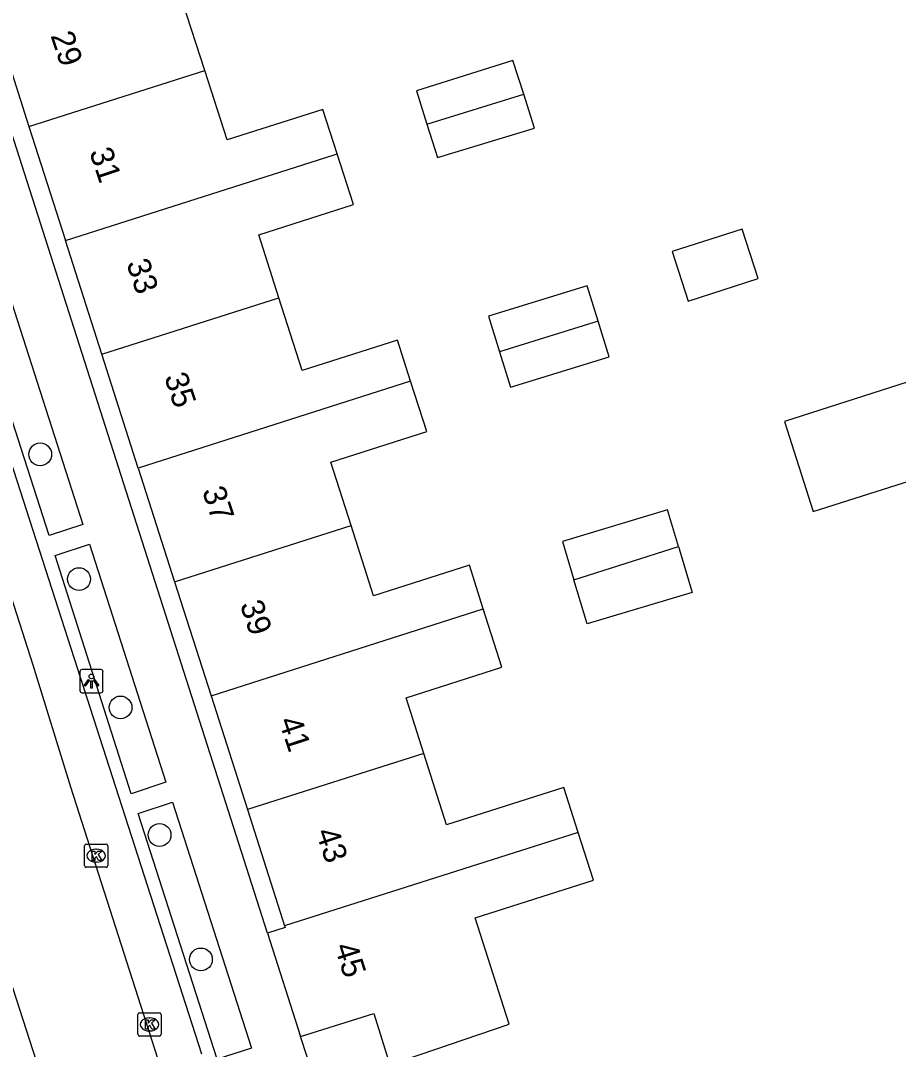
# Model space of a CAD drawing. Extents: x 159718 to 160783, y 383290 to 384030.
# Drawn here: x 160158.8 to 160196.59, y 383596.25 to 383640.55 of the extents above; entities that cross this region are included whole.
import ezdxf

# ---------------------------------------------------------------- set-up
doc = ezdxf.new("R2010")
doc.units = 0
for name, color, linetype in [('IMGEO_Boom', 7, 'Continuous'), ('IMGEO_Kolk', 7, 'Continuous'), ('IMGEO_Lichtpunt', 7, 'Continuous'), ('IMGEO_Pand', 7, 'Continuous'), ('IMGEO_Pand_nummerreeks', 7, 'Continuous'), ('IMGEO_Rijbaan_lokaal_open', 7, 'Continuous')]:
    doc.layers.add(name, color=color, linetype=linetype)

msp = doc.modelspace()

# ---------------------------------------------------------------- linework, layer by layer
at = {"layer": 'IMGEO_Boom'}
for centre in [(160159.647, 383621.873), (160161.316, 383616.501), (160163.106, 383610.975), (160164.786, 383605.483), (160166.567, 383600.126)]:
    msp.add_circle(centre, 0.489, dxfattribs=at)
at = {"layer": 'IMGEO_Kolk'}
for p, q in [((160161.556, 383604.165), (160161.556, 383605.017)), ((160161.631, 383605.091), (160162.483, 383605.091)), ((160162.557, 383605.017), (160162.557, 383604.165)), ((160162.044, 383604.871), (160162.069, 383604.871)), ((160162.067, 383604.311), (160162.042, 383604.311)), ((160162.483, 383604.091), (160161.631, 383604.091)), ((160163.852, 383596.9), (160163.852, 383597.752)), ((160163.927, 383597.826), (160164.779, 383597.826)), ((160164.34, 383597.606), (160164.365, 383597.606)), ((160164.853, 383597.752), (160164.853, 383596.9)), ((160164.363, 383597.046), (160164.338, 383597.046)), ((160164.779, 383596.826), (160163.927, 383596.826))]:
    msp.add_line(p, q, dxfattribs=at)
for points in [[(160161.556, 383604.165), (160161.556, 383605.017)], [(160161.631, 383605.091), (160162.483, 383605.091)], [(160162.557, 383605.017), (160162.557, 383604.165)], [(160161.877, 383604.791), (160162, 383604.791), (160162, 383604.64), (160162.13, 383604.791), (160162.294, 383604.791), (160162.148, 383604.64), (160162.301, 383604.391), (160162.149, 383604.391), (160162.064, 383604.555), (160162, 383604.488), (160162, 383604.391), (160161.877, 383604.391), (160161.877, 383604.791)], [(160162.483, 383604.091), (160161.631, 383604.091)], [(160163.852, 383596.9), (160163.852, 383597.752)], [(160163.927, 383597.826), (160164.779, 383597.826)], [(160164.173, 383597.526), (160164.296, 383597.526), (160164.296, 383597.375), (160164.426, 383597.526), (160164.59, 383597.526), (160164.444, 383597.375), (160164.597, 383597.126), (160164.445, 383597.126), (160164.36, 383597.29), (160164.296, 383597.223), (160164.296, 383597.126), (160164.173, 383597.126), (160164.173, 383597.526)], [(160164.853, 383597.752), (160164.853, 383596.9)], [(160164.779, 383596.826), (160163.927, 383596.826)]]:
    msp.add_lwpolyline(points, dxfattribs=at)
for centre, start, end in [((160161.633, 383605.015), 91.552, 178.448), ((160161.633, 383605.015), 91.552, 178.448), ((160162.481, 383605.015), 1.552, 88.448), ((160162.481, 383605.015), 1.552, 88.448), ((160161.633, 383604.167), 181.552, 268.448), ((160161.633, 383604.167), 181.552, 268.448), ((160162.481, 383604.167), 271.552, 358.448), ((160162.481, 383604.167), 271.552, 358.448), ((160163.929, 383597.75), 91.552, 178.448), ((160163.929, 383597.75), 91.552, 178.448), ((160164.777, 383597.75), 1.552, 88.448), ((160164.777, 383597.75), 1.552, 88.448), ((160163.929, 383596.902), 181.552, 268.448), ((160163.929, 383596.902), 181.552, 268.448), ((160164.777, 383596.902), 271.552, 358.448), ((160164.777, 383596.902), 271.552, 358.448)]:
    msp.add_arc(centre, 0.0765, start, end, dxfattribs=at)
for centre, major_axis, ratio, start_param, end_param in [((160162.043, 383604.591), (-0.387, 0.002), 0.722429, 4.712389, 7.853982), ((160162.068, 383604.591), (-0.39, 0.002), 0.717154, 1.570796, 4.712389), ((160164.339, 383597.326), (-0.387, 0.002), 0.722429, 4.712389, 7.853982), ((160164.364, 383597.326), (-0.39, 0.002), 0.717154, 1.570796, 4.712389)]:
    msp.add_ellipse(centre, major_axis=major_axis, ratio=ratio, start_param=start_param, end_param=end_param, dxfattribs=at)
at = {"layer": 'IMGEO_Lichtpunt'}
for p, q in [((160162.255, 383612.607), (160161.447, 383612.607)), ((160162.255, 383612.607), (160161.447, 383612.607)), ((160161.353, 383612.512), (160161.353, 383611.705)), ((160161.353, 383612.512), (160161.353, 383611.705)), ((160162.349, 383611.705), (160162.349, 383612.512)), ((160162.349, 383611.705), (160162.349, 383612.512)), ((160161.447, 383611.611), (160162.255, 383611.611)), ((160161.447, 383611.611), (160162.255, 383611.611))]:
    msp.add_line(p, q, dxfattribs=at)
for points in [[(160161.727, 383612.176), (160161.766, 383612.148), (160161.578, 383611.886), (160161.54, 383611.913), (160161.727, 383612.176)], [(160161.829, 383612.128), (160161.876, 383612.128), (160161.876, 383611.806), (160161.829, 383611.806), (160161.829, 383612.128)], [(160161.939, 383612.148), (160161.977, 383612.175), (160162.164, 383611.913), (160162.125, 383611.885), (160161.939, 383612.148)]]:
    msp.add_lwpolyline(points, dxfattribs=at)
msp.add_circle((160161.852, 383612.31), 0.0994, dxfattribs=at)
for centre, start, end in [((160161.447, 383612.512), 90, 180), ((160161.447, 383612.512), 90, 180), ((160162.255, 383612.512), 0, 90), ((160162.255, 383612.512), 0, 90), ((160161.447, 383611.705), 180, 270), ((160161.447, 383611.705), 180, 270), ((160162.255, 383611.705), 270, 0), ((160162.255, 383611.705), 270, 360)]:
    msp.add_arc(centre, 0.0946, start, end, dxfattribs=at)
at = {"layer": 'IMGEO_Pand'}
for points in [[(160166.736, 383638.403), (160165.769, 383641.355), (160169.87, 383642.664), (160169.249, 383644.608)], [(160157.593, 383640.887), (160159.161, 383635.985)], [(160180.46, 383637.378), (160179.999, 383638.838), (160175.841, 383637.527), (160176.292, 383636.093)], [(160159.161, 383635.985), (160166.736, 383638.403)], [(160172.427, 383634.816), (160171.816, 383636.729), (160167.691, 383635.412), (160166.736, 383638.403)], [(160176.292, 383636.093), (160180.46, 383637.378)], [(160176.292, 383636.093), (160176.744, 383634.66), (160180.92, 383635.919), (160180.46, 383637.378)], [(160159.161, 383635.985), (160160.729, 383631.084)], [(160160.729, 383631.084), (160172.297, 383634.777), (160172.427, 383634.816)], [(160169.924, 383628.616), (160169.058, 383631.327), (160173.127, 383632.626), (160172.427, 383634.816)], [(160187.547, 383628.468), (160190.56, 383629.44), (160189.871, 383631.574), (160186.858, 383630.602), (160187.547, 383628.468)], [(160162.298, 383626.181), (160160.729, 383631.084)], [(160183.667, 383627.612), (160183.197, 383629.136), (160178.94, 383627.823), (160179.413, 383626.291)], [(160162.298, 383626.181), (160169.924, 383628.616)], [(160175.593, 383625.024), (160175.028, 383626.792), (160170.924, 383625.482), (160169.924, 383628.616)], [(160183.667, 383627.612), (160179.413, 383626.291)], [(160179.413, 383626.291), (160179.886, 383624.759), (160184.142, 383626.073), (160183.667, 383627.612)], [(160163.866, 383621.28), (160162.298, 383626.181)], [(160175.593, 383625.024), (160163.866, 383621.28)], [(160173.031, 383618.804), (160172.157, 383621.54), (160176.284, 383622.858), (160175.593, 383625.024)], [(160192.927, 383619.408), (160198.62, 383621.227), (160197.378, 383625.113), (160191.686, 383623.294), (160192.927, 383619.408)], [(160163.866, 383621.28), (160165.434, 383616.379)], [(160187.12, 383617.901), (160186.645, 383619.482), (160182.126, 383618.125), (160182.625, 383616.465)], [(160165.434, 383616.379), (160173.031, 383618.804)], [(160178.721, 383615.219), (160178.122, 383617.096), (160173.997, 383615.779), (160173.031, 383618.804)], [(160182.625, 383616.465), (160187.12, 383617.901)], [(160187.12, 383617.901), (160187.713, 383615.929), (160183.194, 383614.571), (160182.625, 383616.465)], [(160165.434, 383616.379), (160167.003, 383611.476)], [(160167.003, 383611.476), (160178.721, 383615.219)], [(160176.16, 383608.998), (160175.397, 383611.39), (160179.523, 383612.707), (160178.721, 383615.219)], [(160167.003, 383611.476), (160168.57, 383606.576)], [(160176.16, 383608.998), (160168.57, 383606.576)], [(160182.808, 383605.592), (160182.189, 383607.531), (160177.143, 383605.92), (160176.16, 383608.998)], [(160168.57, 383606.576), (160170.17, 383601.577)], [(160182.808, 383605.592), (160181.264, 383605.099), (160170.17, 383601.577)], [(160170.858, 383596.802), (160174.003, 383597.795), (160174.704, 383595.585), (160179.842, 383597.331), (160178.365, 383601.913), (160183.463, 383603.541), (160182.808, 383605.592)], [(160170.17, 383601.577), (160170.194, 383601.5), (160169.432, 383601.256)], [(160169.432, 383601.256), (160170.858, 383596.802)]]:
    msp.add_lwpolyline(points, dxfattribs=at)
at = {"layer": 'IMGEO_Rijbaan_lokaal_open'}
for points in [[(160143.499, 383668.167), (160153.963, 383635.229), (160166.59, 383596.057)], [(160169.432, 383601.256), (160149.063, 383664.924)], [(160161.486, 383618.854), (160160.025, 383618.383), (160156.7, 383628.678), (160158.161, 383629.183), (160161.486, 383618.854)], [(160165.063, 383594.734), (160160.958, 383607.539), (160159.349, 383612.791), (160157.01, 383620.063)], [(160152.126, 383618.495), (160160.33, 383593.082)], [(160161.761, 383617.999), (160165.06, 383607.754), (160163.556, 383607.256), (160160.284, 383617.523), (160161.761, 383617.999)], [(160165.336, 383606.894), (160168.746, 383596.301), (160167.271, 383595.826), (160163.863, 383606.41), (160165.336, 383606.894)], [(160180.862, 383565.396), (160177.031, 383577.927), (160170.858, 383596.802)]]:
    msp.add_lwpolyline(points, dxfattribs=at)

# ---------------------------------------------------------------- texts
at = {"layer": 'IMGEO_Pand_nummerreeks'}
for s, rotation, p in [('29', 288.4089, (160160.084, 383639.907)), ('31', 288.4089, (160161.75, 383634.901)), ('33', 288.4089, (160163.345, 383630.108)), ('35', 288.4089, (160164.975, 383625.209)), ('37', 288.4089, (160166.606, 383620.309)), ('39', 288.4089, (160168.236, 383615.41)), ('41', 288.4089, (160169.903, 383610.403)), ('43', 288.4089, (160171.497, 383605.61)), ('45', 287.7099, (160172.301, 383600.677))]:
    msp.add_text(s, height=1, rotation=rotation, dxfattribs=at).set_placement(p)

doc.saveas('drawing.dxf')
